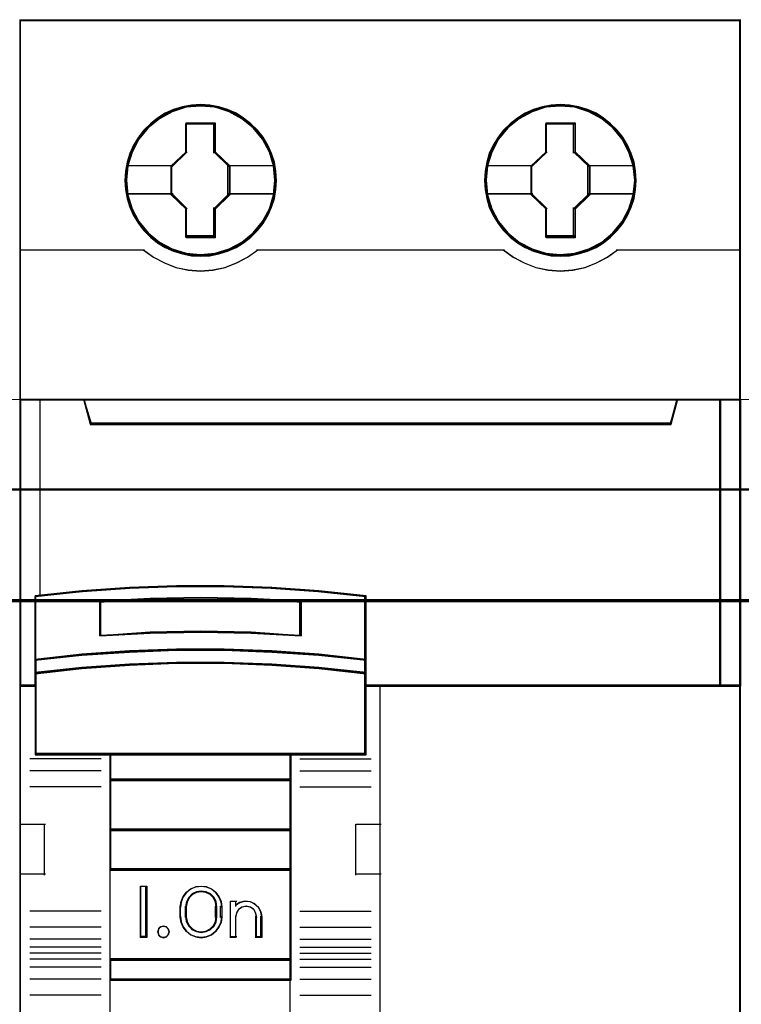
# Model space of a CAD drawing. Header units: millimetres. Extents: x -1290 to 1795, y -4192 to -1311.
# Tile 1003 of 1056: x 1443.62 to 1450.81, y -1951.97 to -1942.16. Entities that reach past the tile are written whole.
import ezdxf

# ---------------------------------------------------------------- set-up
doc = ezdxf.new("R2010")
doc.units = ezdxf.units.MM
doc.layers.add('30', color=7, linetype='Continuous')
doc.layers.add('45', color=7, linetype='Continuous')
doc.layers.add('Aparatura', color=7, linetype='Continuous', lineweight=13)

# ---------------------------------------------------------------- blocks, each defined once
blk = doc.blocks.new('*U173')
at = {"layer": '45', "color": 139}
for points in [[(441.43276, -533.64471), (441.43276, -616.308875)], [(441.43276, -533.64471), (477.359024, -533.64471)], [(477.292782, -533.64471), (477.292782, -616.308875)], [(449.704018, -538.824687), (451.157754, -538.824687)], [(449.704018, -540.291599), (449.704018, -538.824687)], [(451.091513, -540.291599), (451.091513, -538.824687)], [(467.634029, -538.824687), (469.087766, -538.824687)], [(467.634029, -540.291599), (467.634029, -538.824687)], [(469.021524, -540.291599), (469.021524, -538.824687)], [(449.011166, -540.97927), (449.77026, -540.225166)], [(451.861349, -540.97927), (451.091513, -540.225166)], [(466.930435, -540.97927), (467.700271, -540.225166)], [(469.796731, -540.97927), (469.021524, -540.225166)], [(446.780433, -540.912837), (449.077408, -540.912837)], [(449.011166, -542.368976), (449.011166, -540.912837)], [(451.795107, -540.912837), (454.08134, -540.912837)], [(451.795107, -542.368976), (451.795107, -540.912837)], [(464.710444, -540.912837), (466.996677, -540.912837)], [(466.930435, -542.368976), (466.930435, -540.912837)], [(469.732279, -540.912837), (472.011351, -540.912837)], [(469.732279, -542.368976), (469.732279, -540.912837)], [(446.780433, -542.302543), (449.077408, -542.302543)], [(449.011166, -542.302543), (449.77026, -543.072806)], [(451.861349, -542.302543), (451.091513, -543.072806)], [(451.795107, -542.302543), (454.08134, -542.302543)], [(464.710444, -542.302543), (466.996677, -542.302543)], [(466.930435, -542.302543), (467.700271, -543.072806)], [(469.796731, -542.302543), (469.021524, -543.072806)], [(469.732279, -542.302543), (472.011351, -542.302543)], [(449.704018, -544.462512), (449.704018, -543.006373)], [(451.091513, -544.462512), (451.091513, -543.006373)], [(467.634029, -544.462512), (467.634029, -543.006373)], [(469.021524, -544.462512), (469.021524, -543.006373)], [(449.704018, -544.396079), (451.157754, -544.396079)], [(467.634029, -544.396079), (469.087766, -544.396079)], [(441.43276, -545.099909), (447.645155, -545.099909)], [(447.578913, -545.099909), (448.09525, -545.472301), (448.634037, -545.756028), (449.206497, -545.980646), (449.823857, -546.110687), (450.435604, -546.152064), (451.041738, -546.110687), (451.647873, -545.980646), (452.225946, -545.756028), (452.775957, -545.472301), (453.281069, -545.099909)], [(447.595026, -545.105296), (448.094704, -545.465687), (448.644912, -545.76109), (449.211962, -545.985595), (449.823927, -546.115573), (450.430278, -546.162837), (451.053472, -546.115573), (451.665437, -545.985595), (452.243716, -545.76109), (452.77708, -545.465687), (453.293601, -545.105296)], [(453.214827, -545.099909), (465.575166, -545.099909)], [(465.508925, -545.099909), (466.014196, -545.472301), (466.564379, -545.756028), (467.142634, -545.980646), (467.748959, -546.110687), (468.355283, -546.152064), (468.972837, -546.110687), (469.584776, -545.980646), (470.16303, -545.756028), (470.696371, -545.472301), (471.21287, -545.099909)], [(465.521457, -545.105296), (466.026612, -545.465687), (466.565444, -545.76109), (467.143566, -545.985595), (467.755365, -546.115573), (468.361551, -546.162837), (468.984575, -546.115573), (469.596374, -545.985595), (470.16327, -545.76109), (470.707715, -545.465687), (471.21287, -545.105296)], [(471.146629, -545.099909), (477.359024, -545.099909)], [(441.43276, -552.561948), (477.359024, -552.561948)], [(444.61057, -552.561948), (444.993698, -553.808015)], [(474.197327, -552.561948), (473.814199, -553.808015)], [(444.927456, -553.741582), (473.880441, -553.741582)], [(458.680661, -562.394028), (456.32992, -562.117967), (453.98475, -561.936018), (451.611727, -561.835632), (449.238705, -561.835632), (446.893535, -561.936018), (444.526082, -562.117967), (442.186483, -562.394028)], [(442.186483, -562.327595), (442.186483, -570.265438)], [(455.450931, -562.665147), (452.949232, -562.48166), (450.436364, -562.428143), (447.92908, -562.48166), (445.416212, -562.665147)], [(458.614419, -570.265438), (458.614419, -562.327595)], [(445.416212, -564.333153), (445.416212, -562.598714)], [(455.38469, -564.333153), (455.38469, -562.598714)], [(455.450931, -564.333153), (452.949232, -564.148276), (450.436364, -564.094353), (447.92908, -564.148276), (445.416212, -564.333153)], [(458.680661, -565.552288), (456.32992, -565.269045), (453.98475, -565.092805), (451.611727, -564.992096), (449.238705, -564.992096), (446.893535, -565.092805), (444.526082, -565.269045), (442.186483, -565.552288)], [(458.680661, -566.222004), (456.32992, -565.945055), (453.98475, -565.762521), (451.611727, -565.661813), (449.238705, -565.661813), (446.893535, -565.762521), (444.526082, -565.945055), (442.186483, -566.222004)], [(442.252724, -566.782196), (441.43276, -566.782196)], [(477.359024, -566.782196), (458.614419, -566.782196)], [(459.373513, -566.782196), (459.373513, -583.083411)], [(458.680661, -570.199005), (442.186483, -570.199005)], [(445.908549, -570.199005), (445.908549, -581.483633)], [(445.908549, -570.199005), (454.951433, -570.199005)], [(454.885192, -570.199005), (454.885192, -581.483633)], [(445.482454, -570.45935), (441.925097, -570.45935)], [(455.38469, -570.45935), (458.929515, -570.45935)], [(445.482454, -571.051861), (441.925097, -571.051861)], [(455.38469, -571.051861), (458.929515, -571.051861)], [(445.908549, -571.468413), (454.951433, -571.468413)], [(445.482454, -571.850852), (441.925097, -571.850852)], [(455.38469, -571.850852), (458.929515, -571.850852)], [(441.43276, -573.710975), (442.702094, -573.710975)], [(442.635852, -573.710975), (442.635852, -576.25877)], [(458.170421, -576.25877), (458.170421, -573.710975)], [(458.170421, -573.710975), (459.439755, -573.710975)], [(445.908549, -573.955161), (454.951433, -573.955161)], [(441.43276, -576.192337), (442.702094, -576.192337)], [(445.908549, -575.931991), (454.951433, -575.931991)], [(458.170421, -576.192337), (459.439755, -576.192337)], [(447.756155, -576.813575), (447.44643, -576.813575)], [(447.44643, -576.813575), (447.44643, -579.366755)], [(447.689913, -576.813575), (447.689913, -579.366755)], [(451.488963, -577.865729), (451.454583, -577.599735), (451.351443, -577.339652), (451.191002, -577.115035), (450.978992, -576.943616), (450.726872, -576.837219), (450.457562, -576.813575), (450.193981, -576.837219), (449.947591, -576.943616), (449.729851, -577.115035), (449.56941, -577.339652), (449.46054, -577.599735), (449.43189, -577.865729)], [(451.24548, -577.865729), (451.204948, -577.624545), (451.089143, -577.395419), (450.921226, -577.208501), (450.701197, -577.099968), (450.458007, -577.057761), (450.226398, -577.099968), (450.006369, -577.208501), (449.832661, -577.395419), (449.722647, -577.624545), (449.687905, -577.865729)], [(451.916848, -577.549724), (452.239105, -577.549724)], [(451.916848, -577.549724), (451.916848, -579.366755)], [(452.172863, -577.549724), (452.172863, -577.815456)], [(453.492326, -578.370261), (453.445619, -578.09876), (453.323014, -577.869492), (453.142026, -577.682458), (452.902655, -577.579891), (452.63993, -577.549724), (452.383043, -577.616091), (452.172863, -577.766925)], [(445.482454, -578.043482), (441.925097, -578.043482)], [(449.43189, -578.370261), (449.43189, -577.799296)], [(449.687905, -578.370261), (449.687905, -577.799296)], [(451.179238, -578.370261), (451.179238, -577.799296)], [(451.424511, -578.370261), (451.424511, -577.799296)], [(453.238101, -578.370261), (453.190757, -578.144385), (453.090152, -577.962429), (452.91853, -577.849491), (452.705482, -577.799296), (452.510189, -577.849491), (452.332649, -577.962429), (452.220207, -578.144385), (452.172863, -578.370261)], [(455.38469, -578.043482), (458.929515, -578.043482)], [(449.43189, -578.303828), (449.46054, -578.575465), (449.56941, -578.823481), (449.729851, -579.047877), (449.947591, -579.219127), (450.193981, -579.325419), (450.457562, -579.366755), (450.726872, -579.325419), (450.978992, -579.219127), (451.191002, -579.047877), (451.351443, -578.823481), (451.454583, -578.575465), (451.488963, -578.303828)], [(449.687905, -578.303828), (449.722647, -578.557275), (449.832661, -578.768481), (450.006369, -578.955549), (450.226398, -579.064169), (450.458007, -579.10641), (450.701197, -579.064169), (450.921226, -578.955549), (451.089143, -578.768481), (451.204948, -578.557275), (451.24548, -578.303828)], [(452.172863, -578.303828), (452.172863, -579.366755)], [(453.17186, -578.303828), (453.17186, -579.366755)], [(453.426084, -578.303828), (453.426084, -579.366755)], [(445.482454, -578.840678), (441.925097, -578.840678)], [(455.38469, -578.840678), (458.929515, -578.840678)], [(445.482454, -579.433188), (441.925097, -579.433188)], [(447.756155, -579.300322), (447.44643, -579.300322)], [(451.916848, -579.300322), (452.239105, -579.300322)], [(453.17186, -579.300322), (453.492326, -579.300322)], [(455.38469, -579.433188), (458.929515, -579.433188)], [(445.482454, -579.844355), (441.925097, -579.844355)], [(445.482454, -580.142405), (441.925097, -580.142405)], [(455.38469, -579.844355), (458.929515, -579.844355)], [(455.38469, -580.142405), (458.929515, -580.142405)], [(445.482454, -580.436865), (441.925097, -580.436865)], [(445.908549, -580.426092), (454.951433, -580.426092)], [(455.38469, -580.436865), (458.929515, -580.436865)], [(445.482454, -580.840849), (441.925097, -580.840849)], [(455.38469, -580.840849), (458.929515, -580.840849)], [(445.482454, -581.43336), (441.925097, -581.43336)], [(445.908549, -581.4172), (454.951433, -581.4172)], [(445.908549, -581.4172), (445.908549, -583.083411)], [(454.885192, -581.4172), (454.885192, -583.083411)], [(455.38469, -581.43336), (458.929515, -581.43336)], [(445.482454, -582.225169), (441.925097, -582.225169)], [(455.38469, -582.225169), (458.929515, -582.225169)]]:
    blk.add_lwpolyline(points, dxfattribs=at)
at = {"layer": '45', "color": 59}
blk.add_lwpolyline([(441.464986, -597.375808), (441.464986, -576.225974), (441.464986, -573.744275), (441.464986, -566.814353), (441.464986, -566.814353), (441.464986, -552.594442), (441.464986, -545.132727), (441.464986, -533.677029), (477.326798, -533.677029), (477.326798, -545.132727), (477.326798, -552.594442), (477.326798, -566.814353), (477.326798, -593.885919)], dxfattribs=at)
at = {"layer": '45', "color": 7}
for points in [[(454.213823, -541.648986), (454.18584, -541.196308), (454.113085, -540.74363), (453.961978, -540.313307), (453.788485, -539.89416), (453.547832, -539.502957), (453.273601, -539.150875), (452.937807, -538.826735), (452.574031, -538.547304), (452.210254, -538.301405), (451.773723, -538.111392), (451.342787, -537.982854), (450.889466, -537.904613), (450.436144, -537.87667), (449.98842, -537.904613), (449.535098, -537.982854), (449.09297, -538.111392), (448.678824, -538.301405), (448.292661, -538.547304), (447.940078, -538.826735), (447.604284, -539.150875), (447.341246, -539.502957), (447.100594, -539.89416), (446.904714, -540.313307), (446.78159, -540.74363), (446.692045, -541.196308), (446.664062, -541.648986), (446.692045, -542.101664), (446.78159, -542.543164), (446.904714, -542.979076), (447.100594, -543.392634), (447.341246, -543.789426), (447.604284, -544.152686), (447.940078, -544.471237), (448.292661, -544.756256), (448.678824, -544.990978), (449.09297, -545.169814), (449.535098, -545.309529), (449.98842, -545.398947), (450.436144, -545.421301), (450.889466, -545.398947), (451.342787, -545.309529), (451.773723, -545.169814), (452.210254, -544.990978), (452.574031, -544.756256), (452.937807, -544.471237), (453.273601, -544.152686), (453.547832, -543.789426), (453.788485, -543.392634), (453.961978, -542.979076), (454.113085, -542.543164), (454.18584, -542.101664), (454.213823, -541.648986)], [(454.213823, -541.648986), (454.18584, -541.196308), (454.113085, -540.74363), (453.961978, -540.313307), (453.788485, -539.89416), (453.547832, -539.502957), (453.273601, -539.150875), (452.937807, -538.826735), (452.574031, -538.547304), (452.210254, -538.301405), (451.773723, -538.111392), (451.342787, -537.982854), (450.889466, -537.904613), (450.436144, -537.87667), (449.98842, -537.904613), (449.535098, -537.982854), (449.09297, -538.111392), (448.678824, -538.301405), (448.292661, -538.547304), (447.940078, -538.826735), (447.604284, -539.150875), (447.341246, -539.502957), (447.100594, -539.89416), (446.904714, -540.313307), (446.78159, -540.74363), (446.692045, -541.196308), (446.664062, -541.648986), (446.692045, -542.101664), (446.78159, -542.543164), (446.904714, -542.979076), (447.100594, -543.392634), (447.341246, -543.789426), (447.604284, -544.152686), (447.940078, -544.471237), (448.292661, -544.756256), (448.678824, -544.990978), (449.09297, -545.169814), (449.535098, -545.309529), (449.98842, -545.398947), (450.436144, -545.421301), (450.889466, -545.398947), (451.342787, -545.309529), (451.773723, -545.169814), (452.210254, -544.990978), (452.574031, -544.756256), (452.937807, -544.471237), (453.273601, -544.152686), (453.547832, -543.789426), (453.788485, -543.392634), (453.961978, -542.979076), (454.113085, -542.543164), (454.18584, -542.101664), (454.213823, -541.648986)], [(454.213823, -541.648986), (454.18584, -541.196308), (454.113085, -540.74363), (453.961978, -540.313307), (453.788485, -539.89416), (453.547832, -539.502957), (453.273601, -539.150875), (452.937807, -538.826735), (452.574031, -538.547304), (452.210254, -538.301405), (451.773723, -538.111392), (451.342787, -537.982854), (450.889466, -537.904613), (450.436144, -537.87667), (449.98842, -537.904613), (449.535098, -537.982854), (449.09297, -538.111392), (448.678824, -538.301405), (448.292661, -538.547304), (447.940078, -538.826735), (447.604284, -539.150875), (447.341246, -539.502957), (447.100594, -539.89416), (446.904714, -540.313307), (446.78159, -540.74363), (446.692045, -541.196308), (446.664062, -541.648986), (446.692045, -542.101664), (446.78159, -542.543164), (446.904714, -542.979076), (447.100594, -543.392634), (447.341246, -543.789426), (447.604284, -544.152686), (447.940078, -544.471237), (448.292661, -544.756256), (448.678824, -544.990978), (449.09297, -545.169814), (449.535098, -545.309529), (449.98842, -545.398947), (450.436144, -545.421301), (450.889466, -545.398947), (451.342787, -545.309529), (451.773723, -545.169814), (452.210254, -544.990978), (452.574031, -544.756256), (452.937807, -544.471237), (453.273601, -544.152686), (453.547832, -543.789426), (453.788485, -543.392634), (453.961978, -542.979076), (454.113085, -542.543164), (454.18584, -542.101664), (454.213823, -541.648986)], [(472.133093, -541.648986), (472.110706, -541.196308), (472.037948, -540.74363), (471.886837, -540.313307), (471.707741, -539.89416), (471.472679, -539.502957), (471.187246, -539.150875), (470.857039, -538.826735), (470.504445, -538.547304), (470.140657, -538.301405), (469.709709, -538.111392), (469.273164, -537.982854), (468.819829, -537.904613), (468.360898, -537.87667), (467.907563, -537.904613), (467.465421, -537.982854), (467.023279, -538.111392), (466.609122, -538.301405), (466.228544, -538.547304), (465.864757, -538.826735), (465.528953, -539.150875), (465.26031, -539.502957), (465.019651, -539.89416), (464.818168, -540.313307), (464.700637, -540.74363), (464.616686, -541.196308), (464.588702, -541.648986), (464.616686, -542.101664), (464.700637, -542.543164), (464.818168, -542.979076), (465.019651, -543.392634), (465.26031, -543.789426), (465.528953, -544.152686), (465.864757, -544.471237), (466.228544, -544.756256), (466.609122, -544.990978), (467.023279, -545.169814), (467.465421, -545.309529), (467.907563, -545.398947), (468.360898, -545.421301), (468.819829, -545.398947), (469.273164, -545.309529), (469.709709, -545.169814), (470.140657, -544.990978), (470.504445, -544.756256), (470.857039, -544.471237), (471.187246, -544.152686), (471.472679, -543.789426), (471.707741, -543.392634), (471.886837, -542.979076), (472.037948, -542.543164), (472.110706, -542.101664), (472.133093, -541.648986)], [(472.133093, -541.648986), (472.110706, -541.196308), (472.037948, -540.74363), (471.886837, -540.313307), (471.707741, -539.89416), (471.472679, -539.502957), (471.187246, -539.150875), (470.857039, -538.826735), (470.504445, -538.547304), (470.140657, -538.301405), (469.709709, -538.111392), (469.273164, -537.982854), (468.819829, -537.904613), (468.360898, -537.87667), (467.907563, -537.904613), (467.465421, -537.982854), (467.023279, -538.111392), (466.609122, -538.301405), (466.228544, -538.547304), (465.864757, -538.826735), (465.528953, -539.150875), (465.26031, -539.502957), (465.019651, -539.89416), (464.818168, -540.313307), (464.700637, -540.74363), (464.616686, -541.196308), (464.588702, -541.648986), (464.616686, -542.101664), (464.700637, -542.543164), (464.818168, -542.979076), (465.019651, -543.392634), (465.26031, -543.789426), (465.528953, -544.152686), (465.864757, -544.471237), (466.228544, -544.756256), (466.609122, -544.990978), (467.023279, -545.169814), (467.465421, -545.309529), (467.907563, -545.398947), (468.360898, -545.421301), (468.819829, -545.398947), (469.273164, -545.309529), (469.709709, -545.169814), (470.140657, -544.990978), (470.504445, -544.756256), (470.857039, -544.471237), (471.187246, -544.152686), (471.472679, -543.789426), (471.707741, -543.392634), (471.886837, -542.979076), (472.037948, -542.543164), (472.110706, -542.101664), (472.133093, -541.648986)], [(472.133093, -541.648986), (472.110706, -541.196308), (472.037948, -540.74363), (471.886837, -540.313307), (471.707741, -539.89416), (471.472679, -539.502957), (471.187246, -539.150875), (470.857039, -538.826735), (470.504445, -538.547304), (470.140657, -538.301405), (469.709709, -538.111392), (469.273164, -537.982854), (468.819829, -537.904613), (468.360898, -537.87667), (467.907563, -537.904613), (467.465421, -537.982854), (467.023279, -538.111392), (466.609122, -538.301405), (466.228544, -538.547304), (465.864757, -538.826735), (465.528953, -539.150875), (465.26031, -539.502957), (465.019651, -539.89416), (464.818168, -540.313307), (464.700637, -540.74363), (464.616686, -541.196308), (464.588702, -541.648986), (464.616686, -542.101664), (464.700637, -542.543164), (464.818168, -542.979076), (465.019651, -543.392634), (465.26031, -543.789426), (465.528953, -544.152686), (465.864757, -544.471237), (466.228544, -544.756256), (466.609122, -544.990978), (467.023279, -545.169814), (467.465421, -545.309529), (467.907563, -545.398947), (468.360898, -545.421301), (468.819829, -545.398947), (469.273164, -545.309529), (469.709709, -545.169814), (470.140657, -544.990978), (470.504445, -544.756256), (470.857039, -544.471237), (471.187246, -544.152686), (471.472679, -543.789426), (471.707741, -543.392634), (471.886837, -542.979076), (472.037948, -542.543164), (472.110706, -542.101664), (472.133093, -541.648986)], [(449.720897, -538.785186), (451.16865, -538.785186), (451.16865, -540.219943), (451.895365, -540.931716), (451.895365, -542.360869), (451.16865, -543.083851), (451.16865, -544.507399), (449.720897, -544.507399), (449.720897, -543.083851), (448.97715, -542.360869), (448.97715, -540.931716), (449.720897, -540.219943), (449.720897, -538.785186)], [(449.720897, -538.785186), (451.16865, -538.785186), (451.16865, -540.219943), (451.895365, -540.931716), (451.895365, -542.360869), (451.16865, -543.083851), (451.16865, -544.507399), (449.720897, -544.507399), (449.720897, -543.083851), (448.97715, -542.360869), (448.97715, -540.931716), (449.720897, -540.219943), (449.720897, -538.785186)], [(449.720897, -538.785186), (451.16865, -538.785186), (451.16865, -538.785186), (451.16865, -540.219943), (451.16865, -540.219943), (451.895365, -540.931716), (451.895365, -540.931716), (451.895365, -542.360869), (451.895365, -542.360869), (451.16865, -543.083851), (451.16865, -543.083851), (451.16865, -544.507399), (451.16865, -544.507399), (449.720897, -544.507399), (449.720897, -544.507399), (449.720897, -543.083851), (449.720897, -543.083851), (448.97715, -542.360869), (448.97715, -542.360869), (448.97715, -540.931716), (448.97715, -540.931716), (449.720897, -540.219943), (449.720897, -540.219943), (449.720897, -538.785186), (449.720897, -538.785186)], [(449.736697, -538.817505), (451.152474, -538.817505), (451.152474, -540.236055), (451.863139, -540.939788), (451.863139, -542.352797), (451.152474, -543.067613), (451.152474, -544.47508), (449.736697, -544.47508), (449.736697, -543.067613), (449.009376, -542.352797), (449.009376, -540.939788), (449.736697, -540.236055), (449.736697, -538.817505)], [(467.65068, -538.785186), (469.098584, -538.785186), (469.098584, -540.219943), (469.825376, -540.931716), (469.825376, -542.360869), (469.098584, -543.083851), (469.098584, -544.507399), (467.65068, -544.507399), (467.65068, -543.083851), (466.912532, -542.360869), (466.912532, -540.931716), (467.65068, -540.219943), (467.65068, -538.785186)], [(467.65068, -538.785186), (469.098584, -538.785186), (469.098584, -540.219943), (469.825376, -540.931716), (469.825376, -542.360869), (469.098584, -543.083851), (469.098584, -544.507399), (467.65068, -544.507399), (467.65068, -543.083851), (466.912532, -542.360869), (466.912532, -540.931716), (467.65068, -540.219943), (467.65068, -538.785186)], [(467.65068, -538.785186), (469.098584, -538.785186), (469.098584, -538.785186), (469.098584, -540.219943), (469.098584, -540.219943), (469.825376, -540.931716), (469.825376, -540.931716), (469.825376, -542.360869), (469.825376, -542.360869), (469.098584, -543.083851), (469.098584, -543.083851), (469.098584, -544.507399), (469.098584, -544.507399), (467.65068, -544.507399), (467.65068, -544.507399), (467.65068, -543.083851), (467.65068, -543.083851), (466.912532, -542.360869), (466.912532, -542.360869), (466.912532, -540.931716), (466.912532, -540.931716), (467.65068, -540.219943), (467.65068, -540.219943), (467.65068, -538.785186), (467.65068, -538.785186)], [(467.666573, -538.817505), (469.08244, -538.817505), (469.08244, -540.236055), (469.79315, -540.939788), (469.79315, -542.352797), (469.08244, -543.067613), (469.08244, -544.47508), (467.666573, -544.47508), (467.666573, -543.067613), (466.944758, -542.352797), (466.944758, -540.939788), (467.666573, -540.236055), (467.666573, -538.817505)], [(459.407645, -566.846833), (476.365399, -566.846833), (476.365399, -552.561948), (474.192183, -552.561948), (473.875371, -553.747254), (444.934361, -553.747254), (444.617549, -552.561948), (442.433217, -552.561948), (441.43276, -552.561948), (441.43276, -566.846833), (442.188661, -566.846833), (442.188661, -566.218009), (442.188661, -565.544666), (442.188661, -562.37272), (444.523062, -562.127868), (446.885253, -561.966489), (449.225212, -561.877452), (451.592961, -561.877452), (453.96071, -561.966489), (456.300669, -562.127868), (458.646186, -562.37272), (458.646186, -565.544666), (458.646186, -566.218009), (458.646186, -566.846833), (459.407645, -566.846833)], [(444.927511, -553.808015), (473.880385, -553.808015), (474.197327, -552.561948), (444.61057, -552.561948), (444.927511, -553.808015)], [(444.959047, -553.775697), (473.84885, -553.775697), (474.165101, -552.594267), (444.642796, -552.594267), (444.959047, -553.775697)], [(476.300947, -552.561948), (476.300947, -566.846833), (477.359024, -566.846833), (477.359024, -552.561948), (476.300947, -552.561948)], [(476.333173, -552.594267), (476.333173, -566.81631), (477.326798, -566.81631), (477.326798, -552.594267), (476.333173, -552.594267)], [(453.98475, -565.140579), (456.32992, -565.298495), (458.680661, -565.552288), (458.680661, -562.337578), (456.32992, -562.089425), (453.98475, -561.92587), (451.611727, -561.835632), (449.238705, -561.835632), (446.893535, -561.92587), (444.526082, -562.089425), (442.186483, -562.337578), (442.186483, -565.552288), (444.526082, -565.298495), (446.893535, -565.140579), (449.238705, -565.050342), (451.611727, -565.050342), (453.98475, -565.140579)], [(455.450931, -562.60602), (455.450931, -564.333153), (452.949232, -564.195441), (450.436364, -564.155276), (447.92908, -564.195441), (445.416212, -564.333153), (445.416212, -562.60602), (447.92908, -562.468309), (450.436364, -562.428143), (452.949232, -562.468309), (455.450931, -562.60602)], [(452.949232, -564.195441), (455.450931, -564.333153), (455.450931, -562.60602), (452.949232, -562.468309), (450.436364, -562.428143), (447.92908, -562.468309), (445.416212, -562.60602), (445.416212, -564.333153), (447.92908, -564.195441), (450.436364, -564.155276), (452.949232, -564.195441)], [(453.98475, -565.794465), (456.32992, -565.964309), (458.680661, -566.222004), (458.680661, -565.513343), (456.32992, -565.249791), (453.98475, -565.085804), (451.611727, -564.992096), (449.238705, -564.992096), (446.893535, -565.085804), (444.526082, -565.249791), (442.186483, -565.513343), (442.186483, -566.222004), (444.526082, -565.964309), (446.893535, -565.794465), (449.238705, -565.700757), (451.611727, -565.700757), (453.98475, -565.794465)], [(445.924272, -570.265438), (454.937301, -570.265438), (458.680661, -570.265438), (458.680661, -566.797261), (458.680661, -566.162084), (456.32992, -565.914759), (453.98475, -565.751749), (451.611727, -565.661813), (449.238705, -565.661813), (446.893535, -565.751749), (444.526082, -565.914759), (442.186483, -566.162084), (442.186483, -566.797261), (442.186483, -570.265438), (445.924272, -570.265438)], [(454.951433, -570.199005), (445.908549, -570.199005), (445.908549, -571.534846), (454.951433, -571.534846), (454.951433, -570.199005)], [(454.951433, -571.468413), (445.908549, -571.468413), (445.908549, -574.021594), (454.951433, -574.021594), (454.951433, -571.468413)], [(454.951433, -573.955161), (445.908549, -573.955161), (445.908549, -575.998424), (454.951433, -575.998424), (454.951433, -573.955161)], [(445.908549, -580.479957), (454.951433, -580.479957), (454.951433, -575.931991), (445.908549, -575.931991), (445.908549, -580.479957)], [(447.750784, -576.808188), (447.750784, -579.355983), (447.435688, -579.355983), (447.435688, -576.808188), (447.750784, -576.808188)], [(449.570077, -577.320022), (449.741917, -577.103914), (449.93667, -576.93899), (450.194431, -576.84231), (450.45792, -576.808188), (450.721408, -576.84231), (450.973441, -576.93899), (451.17965, -577.103914), (451.35149, -577.320022), (451.454595, -577.564565), (451.488963, -577.831856), (451.488963, -578.338002), (451.454595, -578.605293), (451.35149, -578.844149), (451.17965, -579.060256), (450.973441, -579.219494), (450.721408, -579.32186), (450.45792, -579.355983), (450.194431, -579.32186), (449.93667, -579.219494), (449.741917, -579.060256), (449.570077, -578.844149), (449.461244, -578.605293), (449.421148, -578.338002), (449.421148, -577.831856), (449.461244, -577.564565), (449.570077, -577.320022)], [(449.844242, -577.361338), (449.734227, -577.578757), (449.687905, -577.824783), (449.687905, -578.334001), (449.734227, -578.574306), (449.844242, -578.786003), (450.017949, -578.95765), (450.226398, -579.066359), (450.463797, -579.10641), (450.712778, -579.066359), (450.932807, -578.95765), (451.106514, -578.786003), (451.216529, -578.574306), (451.24548, -578.334001), (451.24548, -577.824783), (451.216529, -577.578757), (451.106514, -577.361338), (450.932807, -577.189691), (450.712778, -577.086704), (450.463797, -577.052374), (450.226398, -577.086704), (450.017949, -577.189691), (449.844242, -577.361338)], [(449.869998, -577.383934), (449.764536, -577.594511), (449.720131, -577.832795), (449.720131, -578.325989), (449.764536, -578.558732), (449.869998, -578.763767), (450.036518, -578.930012), (450.236341, -579.035301), (450.463917, -579.074091), (450.702595, -579.035301), (450.913519, -578.930012), (451.080039, -578.763767), (451.185501, -578.558732), (451.213254, -578.325989), (451.213254, -577.832795), (451.185501, -577.594511), (451.080039, -577.383934), (450.913519, -577.217689), (450.702595, -577.117942), (450.463917, -577.084693), (450.236341, -577.117942), (450.036518, -577.217689), (449.869998, -577.383934)], [(451.922219, -579.355983), (451.922219, -577.55511), (452.182938, -577.55511), (452.182938, -577.744979), (452.391513, -577.606893), (452.640645, -577.55511), (452.907157, -577.572371), (453.12732, -577.681689), (453.324307, -577.854297), (453.445976, -578.072933), (453.492326, -578.326091), (453.492326, -579.355983), (453.225813, -579.355983), (453.225813, -578.326091), (453.179463, -578.124715), (453.08097, -577.963615), (452.907157, -577.84279), (452.704376, -577.814022), (452.490007, -577.84279), (452.327782, -577.963615), (452.217701, -578.124715), (452.182938, -578.326091), (452.182938, -579.355983), (451.922219, -579.355983)], [(448.828373, -578.934941), (448.86615, -579.073193), (448.828373, -579.21773), (448.727632, -579.318277), (448.582818, -579.355983), (448.4443, -579.318277), (448.349856, -579.21773), (448.305782, -579.073193), (448.349856, -578.934941), (448.4443, -578.82811), (448.582818, -578.790404), (448.727632, -578.82811), (448.828373, -578.934941)], [(454.951433, -580.426092), (445.908549, -580.426092), (445.908549, -581.483633), (454.951433, -581.483633), (454.951433, -580.426092)]]:
    blk.add_lwpolyline(points, close=True, dxfattribs=at)
at = {"layer": '45', "color": 139}
for points in [[(454.181598, -541.648986), (454.153854, -541.200186), (454.081719, -540.751387), (453.931902, -540.32475), (453.75989, -539.909195), (453.521292, -539.521343), (453.249402, -539.172277), (452.916475, -538.850914), (452.555804, -538.573877), (452.195133, -538.330085), (451.762328, -538.1417), (451.335071, -538.014263), (450.88562, -537.936693), (450.436168, -537.908989), (449.992266, -537.936693), (449.542814, -538.014263), (449.10446, -538.1417), (448.69385, -538.330085), (448.310984, -538.573877), (447.961411, -538.850914), (447.628484, -539.172277), (447.367691, -539.521343), (447.129093, -539.909195), (446.934886, -540.32475), (446.812812, -540.751387), (446.724032, -541.200186), (446.696288, -541.648986), (446.724032, -542.097785), (446.812812, -542.535504), (446.934886, -542.967681), (447.129093, -543.377695), (447.367691, -543.771088), (447.628484, -544.131236), (447.961411, -544.447057), (448.310984, -544.729635), (448.69385, -544.962346), (449.10446, -545.13965), (449.542814, -545.278168), (449.992266, -545.36682), (450.436168, -545.388983), (450.88562, -545.36682), (451.335071, -545.278168), (451.762328, -545.13965), (452.195133, -544.962346), (452.555804, -544.729635), (452.916475, -544.447057), (453.249402, -544.131236), (453.521292, -543.771088), (453.75989, -543.377695), (453.931902, -542.967681), (454.081719, -542.535504), (454.153854, -542.097785), (454.181598, -541.648986)], [(454.158323, -541.648986), (454.12474, -541.106857), (454.007197, -540.592673), (453.822488, -540.095256), (453.559416, -539.636962), (453.257164, -539.21779), (452.87655, -538.84333), (452.434367, -538.519171), (451.980988, -538.273257), (451.477235, -538.083232), (450.962287, -537.971453), (450.436144, -537.93233), (449.898807, -537.971453), (449.383859, -538.083232), (448.885702, -538.273257), (448.42113, -538.519171), (447.995738, -538.84333), (447.631916, -539.21779), (447.312872, -539.636962), (447.055398, -540.095256), (446.870688, -540.592673), (446.753146, -541.106857), (446.719562, -541.648986), (446.753146, -542.168759), (446.870688, -542.69412), (447.055398, -543.185949), (447.312872, -543.649832), (447.631916, -544.069004), (447.995738, -544.454642), (448.42113, -544.767623), (448.885702, -545.030304), (449.383859, -545.21474), (449.898807, -545.326519), (450.436144, -545.365641), (450.962287, -545.326519), (451.477235, -545.21474), (451.980988, -545.030304), (452.434367, -544.767623), (452.87655, -544.454642), (453.257164, -544.069004), (453.559416, -543.649832), (453.822488, -543.185949), (454.007197, -542.69412), (454.12474, -542.168759), (454.158323, -541.648986)], [(454.142211, -541.643498), (454.069431, -540.922384), (453.867886, -540.234811), (453.515183, -539.591958), (453.061708, -539.032955), (452.496263, -538.574573), (451.858039, -538.227991), (451.158231, -538.00998), (450.43603, -537.94849), (449.713828, -538.00998), (449.019619, -538.227991), (448.381395, -538.574573), (447.827147, -539.032955), (447.362475, -539.591958), (447.020969, -540.234811), (446.808227, -540.922384), (446.741046, -541.643498), (446.808227, -542.364611), (447.020969, -543.063364), (447.362475, -543.695037), (447.827147, -544.25963), (448.381395, -544.723602), (449.019619, -545.064594), (449.713828, -545.271425), (450.43603, -545.344095), (451.158231, -545.271425), (451.858039, -545.064594), (452.496263, -544.723602), (453.061708, -544.25963), (453.515183, -543.695037), (453.867886, -543.063364), (454.069431, -542.364611), (454.142211, -541.643498)], [(472.100867, -541.648986), (472.078671, -541.200186), (472.006535, -540.751387), (471.856715, -540.32475), (471.679149, -539.909195), (471.446095, -539.521343), (471.1631, -539.172277), (470.835714, -538.850914), (470.486132, -538.573877), (470.125453, -538.330085), (469.698186, -538.1417), (469.265371, -538.014263), (468.815909, -537.936693), (468.360898, -537.908989), (467.911435, -537.936693), (467.473071, -538.014263), (467.034707, -538.1417), (466.624087, -538.330085), (466.246761, -538.573877), (465.886081, -538.850914), (465.553146, -539.172277), (465.286798, -539.521343), (465.048195, -539.909195), (464.848434, -540.32475), (464.731906, -540.751387), (464.648673, -541.200186), (464.620928, -541.648986), (464.648673, -542.097785), (464.731906, -542.535504), (464.848434, -542.967681), (465.048195, -543.377695), (465.286798, -543.771088), (465.553146, -544.131236), (465.886081, -544.447057), (466.246761, -544.729635), (466.624087, -544.962346), (467.034707, -545.13965), (467.473071, -545.278168), (467.911435, -545.36682), (468.360898, -545.388983), (468.815909, -545.36682), (469.265371, -545.278168), (469.698186, -545.13965), (470.125453, -544.962346), (470.486132, -544.729635), (470.835714, -544.447057), (471.1631, -544.131236), (471.446095, -543.771088), (471.679149, -543.377695), (471.856715, -542.967681), (472.006535, -542.535504), (472.078671, -542.097785), (472.100867, -541.648986)], [(472.072222, -541.648986), (472.038635, -541.106857), (471.921082, -540.592673), (471.736355, -540.095256), (471.490053, -539.636962), (471.159785, -539.21779), (470.795929, -538.84333), (470.370499, -538.519171), (469.911481, -538.273257), (469.413279, -538.083232), (468.892686, -537.971453), (468.3553, -537.93233), (467.829109, -537.971453), (467.314114, -538.083232), (466.810314, -538.273257), (466.356894, -538.519171), (465.925866, -538.84333), (465.550815, -539.21779), (465.231742, -539.636962), (464.98544, -540.095256), (464.789518, -540.592673), (464.68316, -541.106857), (464.649573, -541.648986), (464.68316, -542.168759), (464.789518, -542.69412), (464.98544, -543.185949), (465.231742, -543.649832), (465.550815, -544.069004), (465.925866, -544.454642), (466.356894, -544.767623), (466.810314, -545.030304), (467.314114, -545.21474), (467.829109, -545.326519), (468.3553, -545.365641), (468.892686, -545.326519), (469.413279, -545.21474), (469.911481, -545.030304), (470.370499, -544.767623), (470.795929, -544.454642), (471.159785, -544.069004), (471.490053, -543.649832), (471.736355, -543.185949), (471.921082, -542.69412), (472.038635, -542.168759), (472.072222, -541.648986)], [(472.066851, -541.643498), (471.994071, -540.922384), (471.781329, -540.234811), (471.434225, -539.591958), (470.975151, -539.032955), (470.426502, -538.574573), (469.788278, -538.227991), (469.08847, -538.00998), (468.36067, -537.94849), (467.644067, -538.00998), (466.949858, -538.227991), (466.311633, -538.574573), (465.746189, -539.032955), (465.287115, -539.591958), (464.940011, -540.234811), (464.727269, -540.922384), (464.665686, -541.643498), (464.727269, -542.364611), (464.940011, -543.063364), (465.287115, -543.695037), (465.746189, -544.25963), (466.311633, -544.723602), (466.949858, -545.064594), (467.644067, -545.271425), (468.36067, -545.344095), (469.08847, -545.271425), (469.788278, -545.064594), (470.426502, -544.723602), (470.975151, -544.25963), (471.434225, -543.695037), (471.781329, -543.063364), (471.994071, -542.364611), (472.066851, -541.643498)], [(448.871521, -579.072315), (448.827374, -578.934492), (448.732772, -578.834257), (448.594022, -578.790404), (448.455273, -578.834257), (448.341751, -578.934492), (448.316524, -579.072315), (448.341751, -579.222668), (448.455273, -579.322903), (448.594022, -579.366755), (448.732772, -579.322903), (448.827374, -579.222668), (448.871521, -579.072315)]]:
    blk.add_lwpolyline(points, close=True, dxfattribs=at)
at = {"layer": '45', "color": 7}
for points in [[(446.735675, -540.90745), (449.043392, -540.90745)], [(451.829123, -540.90745), (454.142211, -540.90745)], [(464.654944, -540.90745), (466.978774, -540.90745)], [(469.759134, -540.90745), (472.066851, -540.90745)], [(446.735675, -542.318702), (449.043392, -542.318702)], [(451.829123, -542.318702), (454.142211, -542.318702)], [(464.654944, -542.318702), (466.978774, -542.318702)], [(469.759134, -542.318702), (472.066851, -542.318702)]]:
    blk.add_lwpolyline(points, dxfattribs=at)
at = {"layer": '45', "color": 59}
for points in [[(459.407645, -566.846833), (476.365399, -566.846833), (476.365399, -552.561948), (474.192183, -552.561948), (473.875371, -553.747254), (444.934361, -553.747254), (444.617549, -552.561948), (442.433217, -552.561948), (441.43276, -552.561948), (441.43276, -566.846833), (442.188661, -566.846833), (442.188661, -566.218009), (442.188661, -565.544666), (442.188661, -562.37272), (444.523062, -562.127868), (446.885253, -561.966489), (449.225212, -561.877452), (451.592961, -561.877452), (453.96071, -561.966489), (456.300669, -562.127868), (458.646186, -562.37272), (458.646186, -565.544666), (458.646186, -566.218009), (458.646186, -566.846833), (459.407645, -566.846833)], [(459.406707, -566.81631), (476.333173, -566.81631), (476.333173, -552.594267), (474.163967, -552.594267), (473.84774, -553.774359), (444.960126, -553.774359), (444.643899, -552.594267), (442.463597, -552.594267), (441.464986, -552.594267), (441.464986, -566.81631), (442.219492, -566.81631), (442.219492, -566.190252), (442.219492, -565.519871), (442.219492, -562.36188), (444.549586, -562.118105), (446.907419, -561.957435), (449.24306, -561.86879), (451.606441, -561.86879), (453.969822, -561.957435), (456.305463, -562.118105), (458.646653, -562.36188), (458.646653, -565.519871), (458.646653, -566.190252), (458.646653, -566.81631), (459.406707, -566.81631)], [(444.927511, -553.808015), (473.880385, -553.808015), (474.197327, -552.561948), (444.61057, -552.561948), (444.927511, -553.808015)], [(476.300947, -552.561948), (476.300947, -566.846833), (477.359024, -566.846833), (477.359024, -552.561948), (476.300947, -552.561948)], [(453.98475, -565.140579), (456.32992, -565.298495), (458.680661, -565.552288), (458.680661, -562.337578), (456.32992, -562.089425), (453.98475, -561.92587), (451.611727, -561.835632), (449.238705, -561.835632), (446.893535, -561.92587), (444.526082, -562.089425), (442.186483, -562.337578), (442.186483, -565.552288), (444.526082, -565.298495), (446.893535, -565.140579), (449.238705, -565.050342), (451.611727, -565.050342), (453.98475, -565.140579)], [(455.450931, -562.60602), (455.450931, -564.333153), (452.949232, -564.195441), (450.436364, -564.155276), (447.92908, -564.195441), (445.416212, -564.333153), (445.416212, -562.60602), (447.92908, -562.468309), (450.436364, -562.428143), (452.949232, -562.468309), (455.450931, -562.60602)], [(452.949232, -564.195441), (455.450931, -564.333153), (455.450931, -562.60602), (452.949232, -562.468309), (450.436364, -562.428143), (447.92908, -562.468309), (445.416212, -562.60602), (445.416212, -564.333153), (447.92908, -564.195441), (450.436364, -564.155276), (452.949232, -564.195441)], [(452.933074, -564.167795), (455.418706, -564.300834), (455.418706, -562.632303), (452.933074, -562.499264), (450.436346, -562.460461), (447.945166, -562.499264), (445.448438, -562.632303), (445.448438, -564.300834), (447.945166, -564.167795), (450.436346, -564.128992), (452.933074, -564.167795)], [(453.98475, -565.794465), (456.32992, -565.964309), (458.680661, -566.222004), (458.680661, -565.513343), (456.32992, -565.249791), (453.98475, -565.085804), (451.611727, -564.992096), (449.238705, -564.992096), (446.893535, -565.085804), (444.526082, -565.249791), (442.186483, -565.513343), (442.186483, -566.222004), (444.526082, -565.964309), (446.893535, -565.794465), (449.238705, -565.700757), (451.611727, -565.700757), (453.98475, -565.794465)], [(453.970874, -565.784615), (456.30688, -565.945533), (458.648435, -566.189685), (458.648435, -565.518268), (456.30688, -565.268567), (453.970874, -565.113198), (451.607124, -565.024415), (449.243374, -565.024415), (446.907367, -565.113198), (444.549166, -565.268567), (442.218708, -565.518268), (442.218708, -566.189685), (444.549166, -565.945533), (446.907367, -565.784615), (449.243374, -565.695833), (451.607124, -565.695833), (453.970874, -565.784615)], [(445.924272, -570.265438), (454.937301, -570.265438), (458.680661, -570.265438), (458.680661, -566.797261), (458.680661, -566.162084), (456.32992, -565.914759), (453.98475, -565.751749), (451.611727, -565.661813), (449.238705, -565.661813), (446.893535, -565.751749), (444.526082, -565.914759), (442.186483, -566.162084), (442.186483, -566.797261), (442.186483, -570.265438), (445.924272, -570.265438)], [(445.941892, -570.233119), (454.919703, -570.233119), (458.648435, -570.233119), (458.648435, -566.813637), (458.648435, -566.187379), (456.30688, -565.943526), (453.970874, -565.782805), (451.607124, -565.694131), (449.243374, -565.694131), (446.907367, -565.782805), (444.549166, -565.943526), (442.218708, -566.187379), (442.218708, -566.813637), (442.218708, -570.233119), (445.941892, -570.233119)], [(454.951433, -570.199005), (445.908549, -570.199005), (445.908549, -571.534846), (454.951433, -571.534846), (454.951433, -570.199005)], [(454.919208, -570.231324), (445.940775, -570.231324), (445.940775, -571.502528), (454.919208, -571.502528), (454.919208, -570.231324)], [(454.951433, -571.468413), (445.908549, -571.468413), (445.908549, -574.021594), (454.951433, -574.021594), (454.951433, -571.468413)], [(454.919208, -571.500732), (445.940775, -571.500732), (445.940775, -573.989276), (454.919208, -573.989276), (454.919208, -571.500732)], [(454.951433, -573.955161), (445.908549, -573.955161), (445.908549, -575.998424), (454.951433, -575.998424), (454.951433, -573.955161)], [(454.919208, -573.98748), (445.940775, -573.98748), (445.940775, -575.966105), (454.919208, -575.966105), (454.919208, -573.98748)], [(454.951433, -580.426092), (445.908549, -580.426092), (445.908549, -581.483633), (454.951433, -581.483633), (454.951433, -580.426092)], [(454.919208, -580.456615), (445.940775, -580.456615), (445.940775, -581.451314), (454.919208, -581.451314), (454.919208, -580.456615)]]:
    blk.add_lwpolyline(points, close=True, dxfattribs=at)
at = {"layer": '45', "color": 140}
for points in [[(442.429966, -552.561948), (442.429966, -562.359914)], [(476.300947, -566.846833), (476.300947, -552.561948)]]:
    blk.add_lwpolyline(points, dxfattribs=at)
blk = doc.blocks.new('*U183')
at = {"layer": '30', "color": 7}
for points in [[(117.158256, -856.807013), (548.842747, -856.807013), (117.158256, -856.807013)], [(548.842747, -856.807013), (117.158256, -856.807013), (117.158256, -859.371895), (117.158256, -860.849491), (117.158256, -862.410724), (548.842747, -862.410724), (548.842747, -860.849491), (548.842747, -859.371895), (548.842747, -856.807013)], [(117.158256, -862.322745), (548.842747, -862.322745), (117.158256, -862.322745)], [(548.842747, -862.322745), (117.158256, -862.322745), (117.158256, -863.837653), (117.158256, -884.908643), (117.158256, -886.423551), (548.842747, -886.423551), (548.842747, -884.908643), (548.842747, -863.837653), (548.842747, -862.322745)]]:
    blk.add_lwpolyline(points, close=True, dxfattribs=at)
at = {"layer": '30', "color": 59}
blk.add_lwpolyline([(548.79978, -856.850104), (117.201224, -856.850104), (117.201224, -859.37554), (117.201224, -860.83041), (117.201224, -862.367632), (548.79978, -862.367632), (548.79978, -860.83041), (548.79978, -859.37554), (548.79978, -856.850104)], close=True, dxfattribs=at)

msp = doc.modelspace()

# ---------------------------------------------------------------- linework, layer by layer
at = {"layer": 'Aparatura', "color": 7, "lineweight": 13}
msp.add_lwpolyline([(1429.2287, -1954.9423), (1429.2287, -1945.9462), (1515.5749, -1945.9462), (1515.5749, -1954.9423)], dxfattribs=at)
msp.add_lwpolyline([(1429.2287, -1945.9462), (1515.5749, -1945.9462), (1515.5749, -1954.9423), (1429.2287, -1954.9423), (1429.2287, -1945.9462)], close=True, dxfattribs=at)

# ---------------------------------------------------------------- block references
at = {"layer": 'Aparatura', "color": 7, "lineweight": 13, "xscale": 0.2, "yscale": 0.2, "zscale": 0.2}
for name, p in [('*U173', (1355.3313, -1835.4338)), ('*U183', (1405.7144, -1775.4779))]:
    msp.add_blockref(name, p, dxfattribs=at)

doc.saveas('drawing.dxf')
